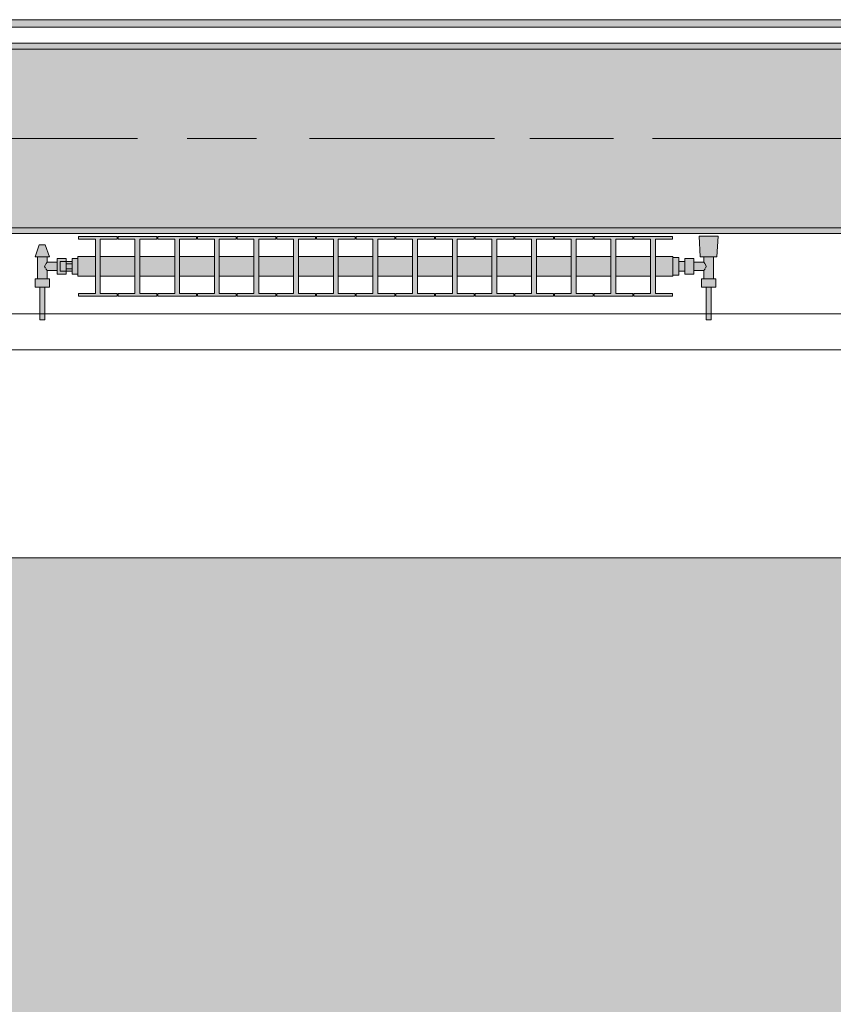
# Model space of a CAD drawing. Header units: metres. Extents: x -3.6 to 84.5, y -11 to 16.8.
# Tile 325 of 389: x 52.1 to 53.4, y -0.9 to 0.7. Entities that reach past the tile are written whole.
import ezdxf

# ---------------------------------------------------------------- set-up
doc = ezdxf.new("R2010")
doc.units = ezdxf.units.M
doc.header["$MEASUREMENT"] = 0
doc.linetypes.add('Achse', pattern=[0.2, 0.1, -0.05, 0, -0.05])
doc.linetypes.add('Strichlinie doppelt', pattern=[0.546806, 0.264583, -0.105833, 0.070556, -0.105833])
for name, color, linetype in [('302 - Elemente.Schraffur', 7, 'Continuous'), ('451 - Universal.Achsen Raster', 7, 'Continuous'), ('604 - Struktur.Wand Aussen', 7, 'Continuous'), ('608 - Struktur.Träger', 7, 'Continuous'), ('801 - HKLSE.Heizung_ Klima_ Lüftung', 7, 'Continuous'), ('Neubau_653 - Abdeckung.TB Verkofferung', 7, 'Continuous')]:
    doc.layers.add(name, color=color, linetype=linetype)
pattern_1 = [(45, (0, 0), (-0.01767767, 0.01767767), [0, -0.025])]

msp = doc.modelspace()

# ---------------------------------------------------------------- hatches: boundary and pattern name
at = {"layer": '302 - Elemente.Schraffur', "linetype": 'Continuous', "lineweight": 0, "true_color": 0x191919}
msp.add_hatch(color=250, dxfattribs=at).paths.add_polyline_path([(43.73, -3.31), (55.22, -3.31), (55.22, -0.155), (43.73, -0.155)])
at = {"layer": '608 - Struktur.Träger', "linetype": 'Continuous', "lineweight": 0, "true_color": 0x000000}
h = msp.add_hatch(dxfattribs=at)
h.set_pattern_fill('Beton__Stahlbeton_0001', color=18, style=0, pattern_type=2)
h.set_pattern_definition([(45, (0, 0), (-0.08485281, 0.08485281), []), (45, (-0.04243, 0.04243), (-0.08485281, 0.08485281), [0.09, -0.03])])
h.paths.add_polyline_path([(0.69, 0.7), (0.38, 0.7), (0.38, 0.4), (0.69, 0.4), (3.97, 0.4), (4.29, 0.4), (7.57, 0.4), (7.89, 0.4), (11.17, 0.4), (11.49, 0.4), (14.77, 0.4), (15.09, 0.4), (18.37, 0.4), (18.69, 0.4), (21.97, 0.4), (22.29, 0.4), (25.57, 0.4), (25.89, 0.4), (29.17, 0.4), (29.49, 0.4), (32.77, 0.4), (33.09, 0.4), (36.37, 0.4), (36.69, 0.4), (39.97, 0.4), (40.29, 0.4), (43.57, 0.4), (43.89, 0.4), (47.17, 0.4), (47.49, 0.4), (50.77, 0.4), (51.09, 0.4), (54.37, 0.4), (54.69, 0.4), (57.97, 0.4), (58.29, 0.4), (61.57, 0.4), (61.88, 0.4), (61.88, 0.7), (61.57, 0.7), (58.29, 0.7), (57.97, 0.7), (54.69, 0.7), (54.37, 0.7), (51.09, 0.7), (50.77, 0.7), (47.49, 0.7), (47.17, 0.7), (43.89, 0.7), (43.57, 0.7), (40.29, 0.7), (39.9, 0.7), (36.69, 0.7), (36.37, 0.7), (33.09, 0.7), (32.77, 0.7), (29.49, 0.7), (29.17, 0.7), (25.89, 0.7), (25.57, 0.7), (22.29, 0.7), (21.97, 0.7), (18.69, 0.7), (18.37, 0.7), (15.09, 0.7), (14.77, 0.7), (11.49, 0.7), (11.17, 0.7), (7.89, 0.7), (7.57, 0.7), (4.29, 0.7), (3.97, 0.7)])
h = msp.add_hatch(dxfattribs=at)
h.set_pattern_fill('Gips_0001', color=18, style=0, pattern_type=2)
h.set_pattern_definition(pattern_1)
h.paths.add_polyline_path([(51.09, 0.7), (54.37, 0.7), (54.37, 0.71), (51.09, 0.71)])
h = msp.add_hatch(dxfattribs=at)
h.set_pattern_fill('Gips_0001', color=18, style=0, pattern_type=2)
h.set_pattern_definition(pattern_1)
h.paths.add_polyline_path([(51.09, 0.39), (54.37, 0.39), (54.37, 0.4), (51.09, 0.4)])
at = {"layer": '801 - HKLSE.Heizung_ Klima_ Lüftung', "linetype": 'Continuous', "lineweight": 0, "true_color": 0x3a3a3a}
for points in [[(53.18, 0.3183), (53.18, 0.3517), (53.1508, 0.3517), (53.1508, 0.3808), (53.1792, 0.3808), (53.1792, 0.385), (53.1142, 0.385), (53.1142, 0.3808), (53.1425, 0.3808), (53.1425, 0.3517), (53.0842, 0.3517), (53.0842, 0.3808), (53.1125, 0.3808), (53.1125, 0.385), (53.0475, 0.385), (53.0475, 0.3808), (53.0758, 0.3808), (53.0758, 0.3517), (53.0175, 0.3517), (53.0175, 0.3808), (53.0458, 0.3808), (53.0458, 0.385), (52.9808, 0.385), (52.9808, 0.3808), (53.0092, 0.3808), (53.0092, 0.3517), (52.9508, 0.3517), (52.9508, 0.3808), (52.9792, 0.3808), (52.9792, 0.385), (52.9142, 0.385), (52.9142, 0.3808), (52.9425, 0.3808), (52.9425, 0.3517), (52.8842, 0.3517), (52.8842, 0.3808), (52.9125, 0.3808), (52.9125, 0.385), (52.8475, 0.385), (52.8475, 0.3808), (52.8758, 0.3808), (52.8758, 0.3517), (52.8175, 0.3517), (52.8175, 0.3808), (52.8458, 0.3808), (52.8458, 0.385), (52.7808, 0.385), (52.7808, 0.3808), (52.8092, 0.3808), (52.8092, 0.3517), (52.7508, 0.3517), (52.7508, 0.3808), (52.7792, 0.3808), (52.7792, 0.385), (52.7142, 0.385), (52.7142, 0.3808), (52.7425, 0.3808), (52.7425, 0.3517), (52.6842, 0.3517), (52.6842, 0.3808), (52.7125, 0.3808), (52.7125, 0.385), (52.6475, 0.385), (52.6475, 0.3808), (52.6758, 0.3808), (52.6758, 0.3517), (52.6175, 0.3517), (52.6175, 0.3808), (52.6458, 0.3808), (52.6458, 0.385), (52.5808, 0.385), (52.5808, 0.3808), (52.6092, 0.3808), (52.6092, 0.3517), (52.5508, 0.3517), (52.5508, 0.3808), (52.5792, 0.3808), (52.5792, 0.385), (52.5142, 0.385), (52.5142, 0.3808), (52.5425, 0.3808), (52.5425, 0.3517), (52.4842, 0.3517), (52.4842, 0.3808), (52.5125, 0.3808), (52.5125, 0.385), (52.4475, 0.385), (52.4475, 0.3808), (52.4758, 0.3808), (52.4758, 0.3517), (52.4175, 0.3517), (52.4175, 0.3808), (52.4458, 0.3808), (52.4458, 0.385), (52.3808, 0.385), (52.3808, 0.3808), (52.4092, 0.3808), (52.4092, 0.3517), (52.3508, 0.3517), (52.3508, 0.3808), (52.3792, 0.3808), (52.3792, 0.385), (52.3142, 0.385), (52.3142, 0.3808), (52.3425, 0.3808), (52.3425, 0.3517), (52.2842, 0.3517), (52.2842, 0.3808), (52.3125, 0.3808), (52.3125, 0.385), (52.2475, 0.385), (52.2475, 0.3808), (52.2758, 0.3808), (52.2758, 0.3517), (52.2175, 0.3517), (52.2175, 0.3808), (52.2458, 0.3808), (52.2458, 0.385), (52.1808, 0.385), (52.1808, 0.3808), (52.2092, 0.3808), (52.2092, 0.3517), (52.18, 0.3517), (52.18, 0.3183), (52.2092, 0.3183), (52.2092, 0.2892), (52.1808, 0.2892), (52.1808, 0.285), (52.2458, 0.285), (52.2458, 0.2892), (52.2175, 0.2892), (52.2175, 0.3183), (52.2758, 0.3183), (52.2758, 0.2892), (52.2475, 0.2892), (52.2475, 0.285), (52.3125, 0.285), (52.3125, 0.2892), (52.2842, 0.2892), (52.2842, 0.3183), (52.3425, 0.3183), (52.3425, 0.2892), (52.3142, 0.2892), (52.3142, 0.285), (52.3792, 0.285), (52.3792, 0.2892), (52.3508, 0.2892), (52.3508, 0.3183), (52.4092, 0.3183), (52.4092, 0.2892), (52.3808, 0.2892), (52.3808, 0.285), (52.4458, 0.285), (52.4458, 0.2892), (52.4175, 0.2892), (52.4175, 0.3183), (52.4758, 0.3183), (52.4758, 0.2892), (52.4475, 0.2892), (52.4475, 0.285), (52.5125, 0.285), (52.5125, 0.2892), (52.4842, 0.2892), (52.4842, 0.3183), (52.5425, 0.3183), (52.5425, 0.2892), (52.5142, 0.2892), (52.5142, 0.285), (52.5792, 0.285), (52.5792, 0.2892), (52.5508, 0.2892), (52.5508, 0.3183), (52.6092, 0.3183), (52.6092, 0.2892), (52.5808, 0.2892), (52.5808, 0.285), (52.6458, 0.285), (52.6458, 0.2892), (52.6175, 0.2892), (52.6175, 0.3183), (52.6758, 0.3183), (52.6758, 0.2892), (52.6475, 0.2892), (52.6475, 0.285), (52.7125, 0.285), (52.7125, 0.2892), (52.6842, 0.2892), (52.6842, 0.3183), (52.7425, 0.3183), (52.7425, 0.2892), (52.7142, 0.2892), (52.7142, 0.285), (52.7792, 0.285), (52.7792, 0.2892), (52.7508, 0.2892), (52.7508, 0.3183), (52.8092, 0.3183), (52.8092, 0.2892), (52.7808, 0.2892), (52.7808, 0.285), (52.8458, 0.285), (52.8458, 0.2892), (52.8175, 0.2892), (52.8175, 0.3183), (52.8758, 0.3183), (52.8758, 0.2892), (52.8475, 0.2892), (52.8475, 0.285), (52.9125, 0.285), (52.9125, 0.2892), (52.8842, 0.2892), (52.8842, 0.3183), (52.9425, 0.3183), (52.9425, 0.2892), (52.9142, 0.2892), (52.9142, 0.285), (52.9792, 0.285), (52.9792, 0.2892), (52.9508, 0.2892), (52.9508, 0.3183), (53.0092, 0.3183), (53.0092, 0.2892), (52.9808, 0.2892), (52.9808, 0.285), (53.0458, 0.285), (53.0458, 0.2892), (53.0175, 0.2892), (53.0175, 0.3183), (53.0758, 0.3183), (53.0758, 0.2892), (53.0475, 0.2892), (53.0475, 0.285), (53.1125, 0.285), (53.1125, 0.2892), (53.0842, 0.2892), (53.0842, 0.3183), (53.1425, 0.3183), (53.1425, 0.2892), (53.1142, 0.2892), (53.1142, 0.285), (53.1792, 0.285), (53.1792, 0.2892), (53.1508, 0.2892), (53.1508, 0.3183)], [(53.18, 0.3497), (53.18, 0.3203), (53.19, 0.3203), (53.19, 0.327), (53.2, 0.327), (53.2, 0.322), (53.215, 0.322), (53.215, 0.328), (53.232, 0.328), (53.232, 0.314), (53.228, 0.314), (53.228, 0.3), (53.236, 0.3), (53.236, 0.245), (53.244, 0.245), (53.244, 0.3), (53.252, 0.3), (53.252, 0.314), (53.248, 0.314), (53.248, 0.351), (53.254, 0.351), (53.256, 0.386), (53.224, 0.386), (53.226, 0.351), (53.232, 0.351), (53.232, 0.342), (53.215, 0.342), (53.215, 0.348), (53.2, 0.348), (53.2, 0.343), (53.19, 0.343), (53.19, 0.3497)], [(52.18, 0.348), (52.17, 0.348), (52.17, 0.343), (52.16, 0.343), (52.16, 0.348), (52.145, 0.348), (52.145, 0.342), (52.128, 0.342), (52.128, 0.351), (52.132, 0.351), (52.125, 0.371), (52.115, 0.371), (52.108, 0.351), (52.112, 0.351), (52.112, 0.314), (52.108, 0.314), (52.108, 0.3), (52.116, 0.3), (52.116, 0.245), (52.124, 0.245), (52.124, 0.3), (52.132, 0.3), (52.132, 0.314), (52.128, 0.314), (52.128, 0.328), (52.145, 0.328), (52.145, 0.322), (52.16, 0.322), (52.16, 0.327), (52.17, 0.327), (52.17, 0.322), (52.18, 0.322)]]:
    msp.add_hatch(color=250, dxfattribs=at).paths.add_polyline_path(points)
at = {"layer": 'Neubau_653 - Abdeckung.TB Verkofferung', "linetype": 'Continuous', "lineweight": 0, "true_color": 0x000000}
h = msp.add_hatch(dxfattribs=at)
h.set_pattern_fill('Gips_0001', color=18, style=0, pattern_type=2)
h.set_pattern_definition(pattern_1)
h.paths.add_polyline_path([(51.02, 0.737), (62.025, 0.737), (62.025, 0.7495), (51.02, 0.7495)])

# ---------------------------------------------------------------- linework, layer by layer
at = {"layer": '451 - Universal.Achsen Raster', "color": 160, "linetype": 'Strichlinie doppelt', "lineweight": 9, "true_color": 0x3232ff}
msp.add_line((64.935, 0.55), (-3.175, 0.55), dxfattribs=at)
at = {"layer": '604 - Struktur.Wand Aussen', "color": 7, "linetype": 'Continuous', "lineweight": 13}
for p, q in [((53.95, 0.255), (51.55, 0.255)), ((51.55, -0.155), (53.95, -0.155))]:
    msp.add_line(p, q, dxfattribs=at)
at = {"layer": '608 - Struktur.Träger', "color": 7, "linetype": 'Continuous', "lineweight": 13}
for p, q in [((0.38, 0.71), (61.88, 0.71)), ((54.37, 0.7), (51.09, 0.7)), ((0.38, 0.39), (61.88, 0.39))]:
    msp.add_line(p, q, dxfattribs=at)
at = {"layer": '608 - Struktur.Träger', "color": 7, "linetype": 'Continuous', "lineweight": 5}
for p, q in [((54.37, 0.71), (51.09, 0.71)), ((54.37, 0.39), (51.09, 0.39))]:
    msp.add_line(p, q, dxfattribs=at)
at = {"layer": '608 - Struktur.Träger', "color": 7, "linetype": 'Achse', "lineweight": 9}
msp.add_line((0.38, 0.55), (61.88, 0.55), dxfattribs=at)
at = {"layer": '608 - Struktur.Träger', "color": 7, "linetype": 'Continuous', "lineweight": 13, "flags": 128}
msp.add_lwpolyline([(61.88, 0.4), (61.57, 0.4), (58.29, 0.4), (57.97, 0.4), (54.69, 0.4), (54.37, 0.4), (51.09, 0.4), (50.77, 0.4)], dxfattribs=at)
at = {"layer": '801 - HKLSE.Heizung_ Klima_ Lüftung', "color": 7, "linetype": 'Continuous', "lineweight": 5, "true_color": 0xebebeb}
for p, q in [((52.2458, 0.385), (52.1808, 0.385)), ((52.2458, 0.385), (52.1808, 0.385)), ((52.1808, 0.385), (52.1808, 0.3808)), ((52.1808, 0.3808), (52.2092, 0.3808)), ((52.2092, 0.3808), (52.2092, 0.2892)), ((52.2175, 0.2892), (52.2175, 0.3808)), ((52.2175, 0.3808), (52.2458, 0.3808)), ((52.2458, 0.3808), (52.2458, 0.385)), ((52.2458, 0.3808), (52.2458, 0.385)), ((52.3125, 0.385), (52.2475, 0.385)), ((52.2475, 0.385), (52.2475, 0.3808)), ((52.3125, 0.385), (52.2475, 0.385)), ((52.2475, 0.385), (52.2475, 0.3808)), ((52.2475, 0.3808), (52.2758, 0.3808)), ((52.2758, 0.3808), (52.2758, 0.2892)), ((52.2842, 0.2892), (52.2842, 0.3808)), ((52.2842, 0.3808), (52.3125, 0.3808)), ((52.3125, 0.3808), (52.3125, 0.385)), ((52.3125, 0.3808), (52.3125, 0.385)), ((52.3792, 0.385), (52.3142, 0.385)), ((52.3792, 0.385), (52.3142, 0.385)), ((52.3142, 0.385), (52.3142, 0.3808)), ((52.3142, 0.3808), (52.3425, 0.3808)), ((52.3425, 0.3808), (52.3425, 0.2892)), ((52.3508, 0.2892), (52.3508, 0.3808)), ((52.3508, 0.3808), (52.3792, 0.3808)), ((52.3792, 0.3808), (52.3792, 0.385)), ((52.3792, 0.3808), (52.3792, 0.385)), ((52.4458, 0.385), (52.3808, 0.385)), ((52.3808, 0.385), (52.3808, 0.3808)), ((52.4458, 0.385), (52.3808, 0.385)), ((52.3808, 0.385), (52.3808, 0.3808)), ((52.3808, 0.3808), (52.4092, 0.3808)), ((52.4092, 0.3808), (52.4092, 0.2892)), ((52.4175, 0.2892), (52.4175, 0.3808)), ((52.4175, 0.3808), (52.4458, 0.3808)), ((52.4458, 0.3808), (52.4458, 0.385)), ((52.5125, 0.385), (52.4475, 0.385)), ((52.5125, 0.385), (52.4475, 0.385)), ((52.4475, 0.385), (52.4475, 0.3808)), ((52.4475, 0.3808), (52.4758, 0.3808)), ((52.4758, 0.3808), (52.4758, 0.2892)), ((52.4842, 0.2892), (52.4842, 0.3808)), ((52.4842, 0.3808), (52.5125, 0.3808)), ((52.5125, 0.3808), (52.5125, 0.385)), ((52.5792, 0.385), (52.5142, 0.385)), ((52.5792, 0.385), (52.5142, 0.385)), ((52.5142, 0.385), (52.5142, 0.3808)), ((52.5142, 0.3808), (52.5425, 0.3808)), ((52.5425, 0.3808), (52.5425, 0.2892)), ((52.5508, 0.2892), (52.5508, 0.3808)), ((52.5508, 0.3808), (52.5792, 0.3808)), ((52.5792, 0.3808), (52.5792, 0.385)), ((52.5792, 0.3808), (52.5792, 0.385)), ((52.6458, 0.385), (52.5808, 0.385)), ((52.5808, 0.385), (52.5808, 0.3808)), ((52.6458, 0.385), (52.5808, 0.385)), ((52.5808, 0.385), (52.5808, 0.3808)), ((52.5808, 0.3808), (52.6092, 0.3808)), ((52.6092, 0.3808), (52.6092, 0.2892)), ((52.6175, 0.2892), (52.6175, 0.3808)), ((52.6175, 0.3808), (52.6458, 0.3808)), ((52.6458, 0.3808), (52.6458, 0.385)), ((52.7125, 0.385), (52.6475, 0.385)), ((52.6475, 0.385), (52.6475, 0.3808)), ((52.7125, 0.385), (52.6475, 0.385)), ((52.6475, 0.385), (52.6475, 0.3808)), ((52.6475, 0.3808), (52.6758, 0.3808)), ((52.6758, 0.3808), (52.6758, 0.2892)), ((52.6842, 0.2892), (52.6842, 0.3808)), ((52.6842, 0.3808), (52.7125, 0.3808)), ((52.7125, 0.3808), (52.7125, 0.385)), ((52.7792, 0.385), (52.7142, 0.385)), ((52.7792, 0.385), (52.7142, 0.385)), ((52.7142, 0.385), (52.7142, 0.3808)), ((52.7142, 0.3808), (52.7425, 0.3808)), ((52.7425, 0.3808), (52.7425, 0.2892)), ((52.7508, 0.2892), (52.7508, 0.3808)), ((52.7508, 0.3808), (52.7792, 0.3808)), ((52.7792, 0.3808), (52.7792, 0.385)), ((52.7792, 0.3808), (52.7792, 0.385)), ((52.8458, 0.385), (52.7808, 0.385)), ((52.8458, 0.385), (52.7808, 0.385)), ((52.7808, 0.385), (52.7808, 0.3808)), ((52.7808, 0.3808), (52.8092, 0.3808)), ((52.8092, 0.3808), (52.8092, 0.2892)), ((52.8175, 0.2892), (52.8175, 0.3808)), ((52.8175, 0.3808), (52.8458, 0.3808)), ((52.8458, 0.3808), (52.8458, 0.385)), ((52.9125, 0.385), (52.8475, 0.385)), ((52.8475, 0.385), (52.8475, 0.3808)), ((52.9125, 0.385), (52.8475, 0.385)), ((52.8475, 0.385), (52.8475, 0.3808)), ((52.8475, 0.3808), (52.8758, 0.3808)), ((52.8758, 0.3808), (52.8758, 0.2892)), ((52.8842, 0.2892), (52.8842, 0.3808)), ((52.8842, 0.3808), (52.9125, 0.3808)), ((52.9125, 0.3808), (52.9125, 0.385)), ((52.9125, 0.3808), (52.9125, 0.385)), ((52.9792, 0.385), (52.9142, 0.385)), ((52.9792, 0.385), (52.9142, 0.385)), ((52.9142, 0.385), (52.9142, 0.3808)), ((52.9142, 0.3808), (52.9425, 0.3808)), ((52.9425, 0.3808), (52.9425, 0.2892)), ((52.9508, 0.2892), (52.9508, 0.3808)), ((52.9508, 0.3808), (52.9792, 0.3808)), ((52.9792, 0.3808), (52.9792, 0.385)), ((53.0458, 0.385), (52.9808, 0.385)), ((52.9808, 0.385), (52.9808, 0.3808)), ((53.0458, 0.385), (52.9808, 0.385)), ((52.9808, 0.385), (52.9808, 0.3808)), ((52.9808, 0.3808), (53.0092, 0.3808)), ((53.0092, 0.3808), (53.0092, 0.2892)), ((53.0175, 0.2892), (53.0175, 0.3808)), ((53.0175, 0.3808), (53.0458, 0.3808)), ((53.0458, 0.3808), (53.0458, 0.385)), ((53.1125, 0.385), (53.0475, 0.385)), ((53.0475, 0.385), (53.0475, 0.3808)), ((53.1125, 0.385), (53.0475, 0.385)), ((53.0475, 0.385), (53.0475, 0.3808)), ((53.0475, 0.3808), (53.0758, 0.3808)), ((53.0758, 0.3808), (53.0758, 0.2892)), ((53.0842, 0.2892), (53.0842, 0.3808)), ((53.0842, 0.3808), (53.1125, 0.3808)), ((53.1125, 0.3808), (53.1125, 0.385)), ((53.1125, 0.3808), (53.1125, 0.385)), ((53.1792, 0.385), (53.1142, 0.385)), ((53.1792, 0.385), (53.1142, 0.385)), ((53.1142, 0.385), (53.1142, 0.3808)), ((53.1142, 0.3808), (53.1425, 0.3808)), ((53.1425, 0.3808), (53.1425, 0.2892)), ((53.1508, 0.2892), (53.1508, 0.3808)), ((53.1508, 0.3808), (53.1792, 0.3808)), ((53.1792, 0.3808), (53.1792, 0.385)), ((53.1792, 0.3808), (53.1792, 0.385)), ((53.2287, 0.386), (53.224, 0.386)), ((53.224, 0.386), (53.2287, 0.386)), ((53.226, 0.351), (53.224, 0.386)), ((53.2287, 0.386), (53.24, 0.386)), ((53.24, 0.386), (53.2287, 0.386)), ((53.24, 0.386), (53.2513, 0.386)), ((53.2513, 0.386), (53.24, 0.386)), ((53.2513, 0.386), (53.256, 0.386)), ((53.256, 0.386), (53.2513, 0.386)), ((53.254, 0.351), (53.256, 0.386)), ((52.108, 0.351), (52.115, 0.371)), ((52.1165, 0.371), (52.115, 0.371)), ((52.12, 0.371), (52.1165, 0.371)), ((52.1235, 0.371), (52.12, 0.371)), ((52.125, 0.371), (52.1235, 0.371)), ((52.132, 0.351), (52.125, 0.371)), ((52.1115, 0.351), (52.108, 0.351)), ((52.12, 0.351), (52.1115, 0.351)), ((52.112, 0.314), (52.112, 0.351)), ((52.1285, 0.351), (52.12, 0.351)), ((52.128, 0.342), (52.128, 0.351)), ((52.132, 0.351), (52.1285, 0.351)), ((52.145, 0.3415), (52.145, 0.348)), ((52.145, 0.348), (52.16, 0.348)), ((52.16, 0.3415), (52.16, 0.348)), ((52.16, 0.348), (52.16, 0.343)), ((52.18, 0.348), (52.17, 0.348)), ((52.18, 0.348), (52.17, 0.348)), ((52.17, 0.335), (52.17, 0.348)), ((52.18, 0.348), (52.17, 0.348)), ((52.18, 0.348), (52.17, 0.348)), ((52.18, 0.3468), (52.18, 0.3517)), ((52.2092, 0.3517), (52.18, 0.3517)), ((52.2758, 0.3517), (52.2175, 0.3517)), ((52.3425, 0.3517), (52.2842, 0.3517)), ((52.4092, 0.3517), (52.3508, 0.3517)), ((52.4758, 0.3517), (52.4175, 0.3517)), ((52.5425, 0.3517), (52.4842, 0.3517)), ((52.6092, 0.3517), (52.5508, 0.3517)), ((52.6758, 0.3517), (52.6175, 0.3517)), ((52.7425, 0.3517), (52.6842, 0.3517)), ((52.8092, 0.3517), (52.7508, 0.3517)), ((52.8758, 0.3517), (52.8175, 0.3517)), ((52.9425, 0.3517), (52.8842, 0.3517)), ((53.0092, 0.3517), (52.9508, 0.3517)), ((53.0758, 0.3517), (53.0175, 0.3517)), ((53.1425, 0.3517), (53.0842, 0.3517)), ((53.18, 0.3517), (53.1508, 0.3517)), ((53.18, 0.3468), (53.18, 0.3517)), ((53.19, 0.3497), (53.18, 0.3497)), ((53.19, 0.3497), (53.18, 0.3497)), ((53.19, 0.3497), (53.18, 0.3497)), ((53.19, 0.3497), (53.18, 0.3497)), ((53.19, 0.335), (53.19, 0.3497)), ((53.19, 0.335), (53.19, 0.3497)), ((53.2, 0.3415), (53.2, 0.348)), ((53.215, 0.348), (53.2, 0.348)), ((53.215, 0.3415), (53.215, 0.348)), ((53.226, 0.351), (53.2301, 0.351)), ((53.2301, 0.351), (53.24, 0.351)), ((53.232, 0.342), (53.232, 0.351)), ((53.24, 0.351), (53.2499, 0.351)), ((53.248, 0.314), (53.248, 0.351)), ((53.2499, 0.351), (53.254, 0.351)), ((52.1239, 0.335), (52.1253, 0.3379)), ((52.1253, 0.3321), (52.1239, 0.335)), ((52.1258, 0.3389), (52.1263, 0.3399)), ((52.1263, 0.3301), (52.1258, 0.3311)), ((52.1263, 0.3399), (52.128, 0.342)), ((52.128, 0.342), (52.145, 0.342)), ((52.145, 0.3285), (52.145, 0.3415)), ((52.15, 0.3407), (52.15, 0.343)), ((52.16, 0.343), (52.15, 0.343)), ((52.15, 0.335), (52.15, 0.3407)), ((52.15, 0.3293), (52.15, 0.335)), ((52.16, 0.3407), (52.16, 0.343)), ((52.16, 0.3407), (52.16, 0.343)), ((52.16, 0.343), (52.17, 0.343)), ((52.16, 0.3393), (52.16, 0.3415)), ((52.16, 0.335), (52.16, 0.3407)), ((52.16, 0.3393), (52.16, 0.3407)), ((52.16, 0.335), (52.16, 0.3393)), ((52.17, 0.3393), (52.16, 0.3393)), ((52.16, 0.3307), (52.16, 0.335)), ((52.16, 0.3293), (52.16, 0.335)), ((52.17, 0.322), (52.17, 0.335)), ((52.18, 0.335), (52.18, 0.3468)), ((52.18, 0.3232), (52.18, 0.335)), ((53.18, 0.335), (53.18, 0.3468)), ((53.18, 0.3232), (53.18, 0.335)), ((53.19, 0.3407), (53.19, 0.343)), ((53.2, 0.343), (53.19, 0.343)), ((53.19, 0.335), (53.19, 0.3407)), ((53.19, 0.3203), (53.19, 0.335)), ((53.19, 0.3203), (53.19, 0.335)), ((53.19, 0.3293), (53.19, 0.335)), ((53.2, 0.3285), (53.2, 0.3415)), ((53.232, 0.342), (53.215, 0.342)), ((53.215, 0.3285), (53.215, 0.3415)), ((53.2337, 0.3399), (53.232, 0.342)), ((53.2342, 0.3389), (53.2337, 0.3399)), ((53.2337, 0.3301), (53.2342, 0.3311)), ((53.2361, 0.335), (53.2347, 0.3379)), ((53.2347, 0.3321), (53.2361, 0.335)), ((52.128, 0.328), (52.1263, 0.3301)), ((52.128, 0.314), (52.128, 0.328)), ((52.128, 0.328), (52.145, 0.328)), ((52.145, 0.322), (52.145, 0.3285)), ((52.145, 0.322), (52.16, 0.322)), ((52.15, 0.327), (52.15, 0.3293)), ((52.16, 0.327), (52.15, 0.327)), ((52.17, 0.3307), (52.16, 0.3307)), ((52.16, 0.3285), (52.16, 0.3307)), ((52.16, 0.3293), (52.16, 0.3307)), ((52.16, 0.327), (52.16, 0.3293)), ((52.16, 0.327), (52.16, 0.3293)), ((52.16, 0.322), (52.16, 0.3285)), ((52.16, 0.327), (52.16, 0.322)), ((52.16, 0.327), (52.17, 0.327)), ((52.18, 0.322), (52.17, 0.322)), ((52.18, 0.3183), (52.18, 0.3232)), ((52.2092, 0.3183), (52.18, 0.3183)), ((52.2758, 0.3183), (52.2175, 0.3183)), ((52.3425, 0.3183), (52.2842, 0.3183)), ((52.4092, 0.3183), (52.3508, 0.3183)), ((52.4758, 0.3183), (52.4175, 0.3183)), ((52.5425, 0.3183), (52.4842, 0.3183)), ((52.6092, 0.3183), (52.5508, 0.3183)), ((52.6758, 0.3183), (52.6175, 0.3183)), ((52.7425, 0.3183), (52.6842, 0.3183)), ((52.8092, 0.3183), (52.7508, 0.3183)), ((52.8758, 0.3183), (52.8175, 0.3183)), ((52.9425, 0.3183), (52.8842, 0.3183)), ((53.0092, 0.3183), (52.9508, 0.3183)), ((53.0758, 0.3183), (53.0175, 0.3183)), ((53.1425, 0.3183), (53.0842, 0.3183)), ((53.18, 0.3183), (53.1508, 0.3183)), ((53.18, 0.3183), (53.18, 0.3232)), ((53.19, 0.3203), (53.18, 0.3203)), ((53.19, 0.3203), (53.18, 0.3203)), ((53.19, 0.327), (53.19, 0.3293)), ((53.2, 0.327), (53.19, 0.327)), ((53.2, 0.322), (53.2, 0.3285)), ((53.215, 0.322), (53.2, 0.322)), ((53.215, 0.322), (53.215, 0.3285)), ((53.232, 0.328), (53.215, 0.328)), ((53.232, 0.328), (53.2337, 0.3301)), ((53.232, 0.314), (53.232, 0.328)), ((52.114, 0.314), (52.108, 0.314)), ((52.108, 0.3), (52.108, 0.314)), ((52.114, 0.3), (52.108, 0.3)), ((52.126, 0.314), (52.114, 0.314)), ((52.126, 0.3), (52.114, 0.3)), ((52.116, 0.245), (52.116, 0.3)), ((52.1172, 0.3), (52.116, 0.3)), ((52.12, 0.3), (52.1172, 0.3)), ((52.1228, 0.3), (52.12, 0.3)), ((52.124, 0.3), (52.1228, 0.3)), ((52.124, 0.245), (52.124, 0.3)), ((52.132, 0.314), (52.126, 0.314)), ((52.132, 0.3), (52.126, 0.3)), ((52.132, 0.3), (52.132, 0.314)), ((53.228, 0.314), (53.234, 0.314)), ((53.228, 0.3), (53.228, 0.314)), ((53.228, 0.3), (53.234, 0.3)), ((53.234, 0.314), (53.246, 0.314)), ((53.234, 0.3), (53.246, 0.3)), ((53.236, 0.245), (53.236, 0.3)), ((53.236, 0.3), (53.2372, 0.3)), ((53.2372, 0.3), (53.24, 0.3)), ((53.24, 0.3), (53.2428, 0.3)), ((53.2428, 0.3), (53.244, 0.3)), ((53.244, 0.245), (53.244, 0.3)), ((53.246, 0.314), (53.252, 0.314)), ((53.246, 0.3), (53.252, 0.3)), ((53.252, 0.3), (53.252, 0.314)), ((52.2092, 0.2892), (52.1808, 0.2892)), ((52.1808, 0.2892), (52.1808, 0.285)), ((52.1808, 0.285), (52.2458, 0.285)), ((52.2458, 0.2892), (52.2175, 0.2892)), ((52.2458, 0.285), (52.2458, 0.2892)), ((52.2458, 0.285), (52.2458, 0.2892)), ((52.2475, 0.2892), (52.2475, 0.285)), ((52.2758, 0.2892), (52.2475, 0.2892)), ((52.2475, 0.2892), (52.2475, 0.285)), ((52.2475, 0.285), (52.3125, 0.285)), ((52.3125, 0.2892), (52.2842, 0.2892)), ((52.3125, 0.285), (52.3125, 0.2892)), ((52.3125, 0.285), (52.3125, 0.2892)), ((52.3425, 0.2892), (52.3142, 0.2892)), ((52.3142, 0.2892), (52.3142, 0.285)), ((52.3142, 0.285), (52.3792, 0.285)), ((52.3792, 0.2892), (52.3508, 0.2892)), ((52.3792, 0.285), (52.3792, 0.2892)), ((52.3792, 0.285), (52.3792, 0.2892)), ((52.3808, 0.2892), (52.3808, 0.285)), ((52.4092, 0.2892), (52.3808, 0.2892)), ((52.3808, 0.2892), (52.3808, 0.285)), ((52.3808, 0.285), (52.4458, 0.285)), ((52.4458, 0.2892), (52.4175, 0.2892)), ((52.4458, 0.285), (52.4458, 0.2892)), ((52.4758, 0.2892), (52.4475, 0.2892)), ((52.4475, 0.2892), (52.4475, 0.285)), ((52.4475, 0.285), (52.5125, 0.285)), ((52.5125, 0.2892), (52.4842, 0.2892)), ((52.5125, 0.285), (52.5125, 0.2892)), ((52.5425, 0.2892), (52.5142, 0.2892)), ((52.5142, 0.2892), (52.5142, 0.285)), ((52.5142, 0.285), (52.5792, 0.285)), ((52.5792, 0.2892), (52.5508, 0.2892)), ((52.5792, 0.285), (52.5792, 0.2892)), ((52.5792, 0.285), (52.5792, 0.2892)), ((52.5808, 0.2892), (52.5808, 0.285)), ((52.6092, 0.2892), (52.5808, 0.2892)), ((52.5808, 0.2892), (52.5808, 0.285)), ((52.5808, 0.285), (52.6458, 0.285)), ((52.6458, 0.2892), (52.6175, 0.2892)), ((52.6458, 0.285), (52.6458, 0.2892)), ((52.6475, 0.2892), (52.6475, 0.285)), ((52.6758, 0.2892), (52.6475, 0.2892)), ((52.6475, 0.2892), (52.6475, 0.285)), ((52.6475, 0.285), (52.7125, 0.285)), ((52.7125, 0.2892), (52.6842, 0.2892)), ((52.7125, 0.285), (52.7125, 0.2892)), ((52.7425, 0.2892), (52.7142, 0.2892)), ((52.7142, 0.2892), (52.7142, 0.285)), ((52.7142, 0.285), (52.7792, 0.285)), ((52.7792, 0.2892), (52.7508, 0.2892)), ((52.7792, 0.285), (52.7792, 0.2892)), ((52.7792, 0.285), (52.7792, 0.2892)), ((52.8092, 0.2892), (52.7808, 0.2892)), ((52.7808, 0.2892), (52.7808, 0.285)), ((52.7808, 0.285), (52.8458, 0.285)), ((52.8458, 0.2892), (52.8175, 0.2892)), ((52.8458, 0.285), (52.8458, 0.2892)), ((52.8475, 0.2892), (52.8475, 0.285)), ((52.8758, 0.2892), (52.8475, 0.2892)), ((52.8475, 0.2892), (52.8475, 0.285)), ((52.8475, 0.285), (52.9125, 0.285)), ((52.9125, 0.2892), (52.8842, 0.2892)), ((52.9125, 0.285), (52.9125, 0.2892)), ((52.9125, 0.285), (52.9125, 0.2892)), ((52.9425, 0.2892), (52.9142, 0.2892)), ((52.9142, 0.2892), (52.9142, 0.285)), ((52.9142, 0.285), (52.9792, 0.285)), ((52.9792, 0.2892), (52.9508, 0.2892)), ((52.9792, 0.285), (52.9792, 0.2892)), ((52.9808, 0.2892), (52.9808, 0.285)), ((53.0092, 0.2892), (52.9808, 0.2892)), ((52.9808, 0.2892), (52.9808, 0.285)), ((52.9808, 0.285), (53.0458, 0.285)), ((53.0458, 0.2892), (53.0175, 0.2892)), ((53.0458, 0.285), (53.0458, 0.2892)), ((53.0475, 0.2892), (53.0475, 0.285)), ((53.0758, 0.2892), (53.0475, 0.2892)), ((53.0475, 0.2892), (53.0475, 0.285)), ((53.0475, 0.285), (53.1125, 0.285)), ((53.1125, 0.2892), (53.0842, 0.2892)), ((53.1125, 0.285), (53.1125, 0.2892)), ((53.1125, 0.285), (53.1125, 0.2892)), ((53.1425, 0.2892), (53.1142, 0.2892)), ((53.1142, 0.2892), (53.1142, 0.285)), ((53.1142, 0.285), (53.1792, 0.285)), ((53.1792, 0.2892), (53.1508, 0.2892)), ((53.1792, 0.285), (53.1792, 0.2892)), ((53.1792, 0.285), (53.1792, 0.2892)), ((52.1172, 0.245), (52.116, 0.245)), ((52.12, 0.245), (52.1172, 0.245)), ((52.1228, 0.245), (52.12, 0.245)), ((52.124, 0.245), (52.1228, 0.245)), ((53.236, 0.245), (53.2372, 0.245)), ((53.2372, 0.245), (53.24, 0.245)), ((53.24, 0.245), (53.2428, 0.245)), ((53.2428, 0.245), (53.244, 0.245))]:
    msp.add_line(p, q, dxfattribs=at)
at = {"layer": 'Neubau_653 - Abdeckung.TB Verkofferung', "color": 1, "linetype": 'Continuous', "lineweight": 9}
for p, q in [((51.02, 0.7495), (62.025, 0.7495)), ((51.02, 0.195), (62.025, 0.195))]:
    msp.add_line(p, q, dxfattribs=at)
at = {"layer": 'Neubau_653 - Abdeckung.TB Verkofferung', "color": 1, "linetype": 'Continuous', "lineweight": 5}
for p, q in [((62.025, 0.7495), (51.02, 0.7495)), ((62.025, 0.737), (51.02, 0.737)), ((62.025, 0.71), (51.02, 0.71))]:
    msp.add_line(p, q, dxfattribs=at)

doc.saveas('drawing.dxf')
